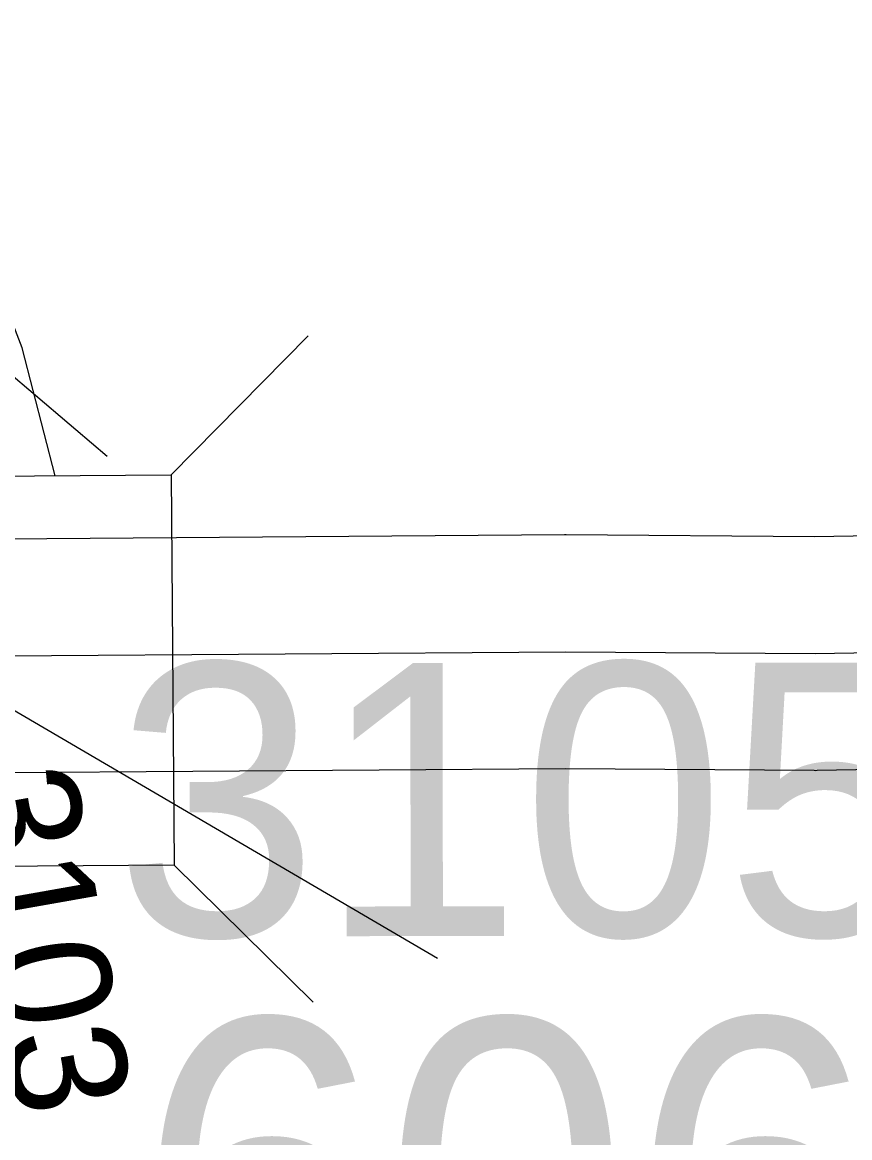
# Model space of a CAD drawing. Extents: x 23.6 to 68.7, y -63 to -29.
# Drawn here: x 44.7761 to 44.988, y -51.2036 to -50.9178 of the extents above; entities that cross this region are included whole.
import ezdxf

# ---------------------------------------------------------------- set-up
doc = ezdxf.new("R2010")
doc.units = 0
for name, color, linetype in [('tdCoPriRamp', 7, 'Continuous'), ('tdCoSecRdNmbr', 7, 'Continuous'), ('tdCoSecRteBand', 7, 'Continuous'), ('tdCoSecRteCL', 7, 'Continuous'), ('tdCoStrucNonDivPri', 7, 'Continuous'), ('tdCoStrucSecFHWANum', 7, 'Continuous'), ('tdCoSurfConc', 7, 'Continuous'), ('tdStHwyPriRefPost1', 7, 'Continuous')]:
    doc.layers.add(name, color=color, linetype=linetype)

msp = doc.modelspace()

# ---------------------------------------------------------------- linework, layer by layer
at = {"layer": 'tdCoPriRamp'}
msp.add_lwpolyline([(44.78449, -51.03405), (44.77599, -51.0012), (44.76122, -50.96295), (44.74609, -50.92926)], dxfattribs=at)
at = {"layer": 'tdCoSecRteBand'}
for points in [[(44.77134, -51.05013), (44.91494, -51.04908), (44.91516, -51.04908), (44.91539, -51.04908), (44.97897, -51.04957), (45.08282, -51.04777)], [(45.08357, -51.10777), (44.97963, -51.10957), (44.97925, -51.10958), (44.97888, -51.10957), (44.91515, -51.10908), (44.77197, -51.11013)]]:
    msp.add_lwpolyline(points, dxfattribs=at)
at = {"layer": 'tdCoSecRteCL'}
msp.add_lwpolyline([(44.6159, -51.08085), (44.64825, -51.08053), (44.68355, -51.08078), (44.69288, -51.08084), (44.71036, -51.08096), (44.72395, -51.08106), (44.739, -51.08078), (44.75154, -51.08053), (44.77156, -51.08013), (44.91516, -51.07908), (44.97911, -51.07958), (45.08334, -51.07777), (45.16637, -51.07793), (45.19753, -51.07801)], dxfattribs=at)
at = {"layer": 'tdCoStrucNonDivPri'}
for p, q in [((44.75971, -50.99664), (44.79781, -51.02902)), ((44.81419, -51.03379), (44.84929, -50.99818)), ((44.81492, -51.13379), (44.85054, -51.16888))]:
    msp.add_line(p, q, dxfattribs=at)
msp.add_lwpolyline([(44.5925, -51.03541), (44.81419, -51.03379), (44.81492, -51.13379), (44.59323, -51.13541)], close=True, dxfattribs=at)
at = {"layer": 'tdCoStrucSecFHWANum'}
msp.add_line((44.88238, -51.15771), (44.75529, -51.08327), dxfattribs=at)
at = {"layer": 'tdCoSurfConc'}
msp.add_lwpolyline([(44.6159, -51.08085), (44.64825, -51.08053), (44.68355, -51.08078), (44.69288, -51.08084), (44.71036, -51.08096), (44.72395, -51.08106), (44.739, -51.08078), (44.75154, -51.08053), (44.77156, -51.08013), (44.91516, -51.07908), (44.97911, -51.07958), (45.08334, -51.07777), (45.16637, -51.07793), (45.19753, -51.07801)], dxfattribs=at)

# ---------------------------------------------------------------- texts
at = {"layer": 'tdCoSecRdNmbr'}
for s, height, rotation, p in [('3105', 0.07, 0.0349, (44.7999, -51.15202)), ('3103', 0.03, 280.0347, (44.75942, -51.11148))]:
    msp.add_text(s, height=height, rotation=rotation, dxfattribs=at).set_placement(p)
at = {"layer": 'tdCoStrucSecFHWANum'}
msp.add_text('606720', height=0.085, dxfattribs=at).set_placement((44.80521, -51.25818))
at = {"layer": 'tdStHwyPriRefPost1'}
msp.add_text('‒‒61', height=0.1, rotation=45, dxfattribs=at).set_placement((44.70674, -50.99991))

doc.saveas('drawing.dxf')
